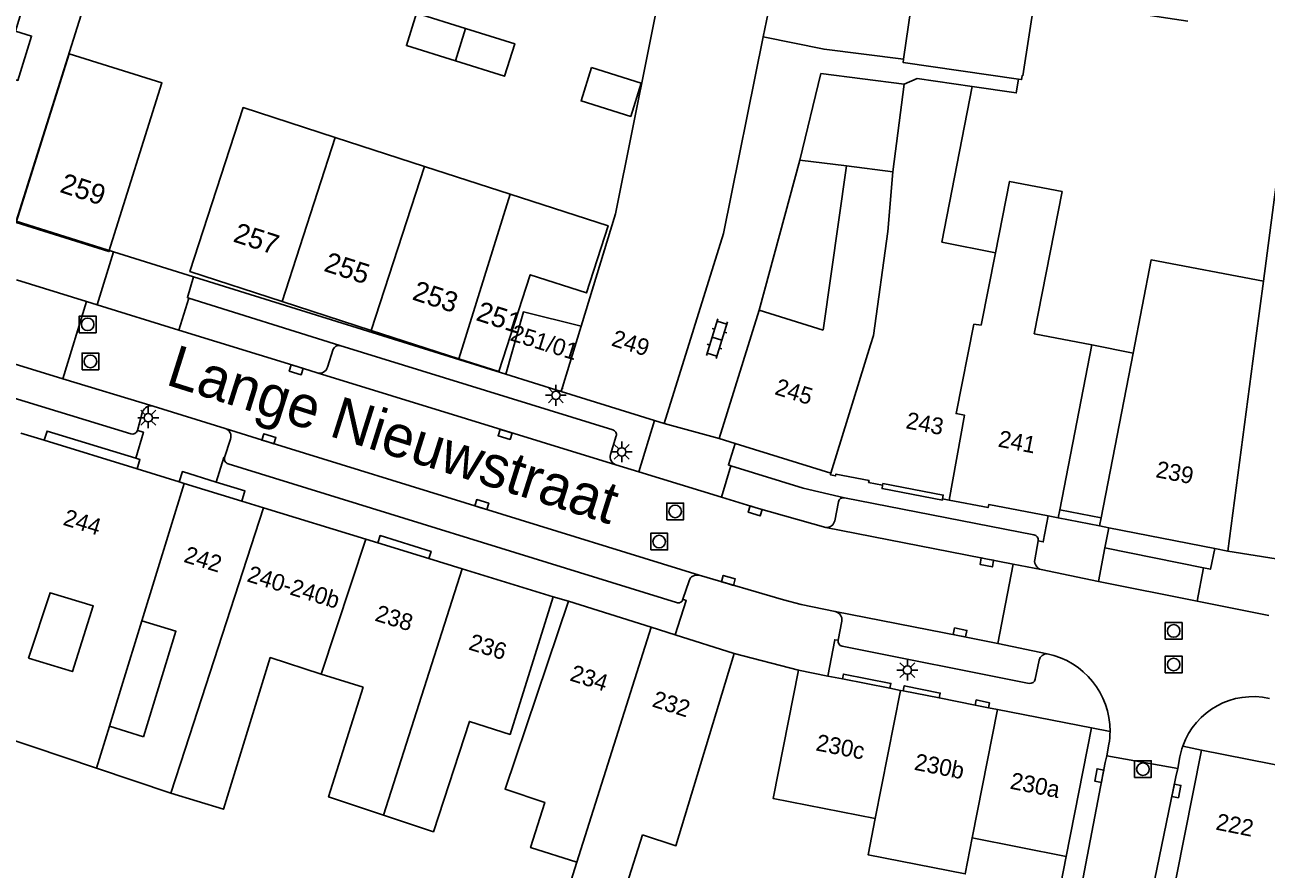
# Model space of a CAD drawing. Extents: x 132998 to 136004, y 396998 to 398512.
# Drawn here: x 133591.9 to 133666, y 397175.1 to 397225.5 of the extents above; entities that cross this region are included whole.
import ezdxf

# ---------------------------------------------------------------- set-up
doc = ezdxf.new("R2010")
doc.units = 0
for name, color, linetype in [('gg-afsc-erfafscheiding', 7, 'Continuous'), ('gg-afsc-hekwerk', 7, 'Continuous'), ('gg-afsc-muur', 7, 'Continuous'), ('gg-anno-huisnummerreeks BGT', 7, 'Continuous'), ('gg-anno-openbare ruimte label', 7, 'Continuous'), ('gg-bbg-bijgebouw', 7, 'Continuous'), ('gg-bbg-gedigitaliseerde bebouwing', 7, 'Continuous'), ('gg-bbg-gedigitaliseerde bijgebouw', 7, 'Continuous'), ('gg-bbg-hoofdgebouw', 7, 'Continuous'), ('gg-bbg-tussenscheiding', 7, 'Continuous'), ('gg-knt-verharding', 7, 'Continuous'), ('gg-knt-verharding nz', 7, 'Continuous'), ('gt-anno-plantopografie huisnummer', 7, 'Continuous'), ('gt-bbg-plantopografie pand', 7, 'Continuous'), ('gt-bbg-plantopografie tussenscheiding', 7, 'Continuous'), ('gt-grn-weggrens', 7, 'Continuous'), ('gt-symb-klinker verharding', 7, 'Continuous'), ('gt-symb-kolk', 7, 'Continuous'), ('gt-symb-lichtmast', 7, 'Continuous'), ('gt-symb-rioolschacht', 7, 'Continuous')]:
    doc.layers.add(name, color=color, linetype=linetype)

# ---------------------------------------------------------------- blocks, each defined once
blk = doc.blocks.new('gt0-KOLK')
at = {"layer": 'gt-symb-kolk'}
blk.add_lwpolyline([(0, 0), (0.375, 0), (0.375, 0.4), (-0.375, 0.4), (-0.375, 0), (0, 0)], dxfattribs=at)
blk = doc.blocks.new('gt0-RS')
at = {"layer": 'gt-symb-rioolschacht'}
blk.add_lwpolyline([(-0.5, -0.5), (0.5, -0.5), (0.5, 0.5), (-0.5, 0.5)], close=True, dxfattribs=at)
blk.add_circle((0, 0), 0.375, dxfattribs=at)
blk = doc.blocks.new('gt0-LMAST')
at = {"layer": 'gt-symb-lichtmast'}
for p, q in [((-0.182, 0.173), (-0.447, 0.438)), ((-0.005, 0.246), (-0.005, 0.621)), ((0.172, 0.173), (0.437, 0.438)), ((-0.255, -0.004), (-0.63, -0.004)), ((-0.182, -0.181), (-0.447, -0.446)), ((-0.005, -0.254), (-0.005, -0.629)), ((0.437, -0.446), (0.172, -0.181)), ((0.245, -0.004), (0.62, -0.004))]:
    blk.add_line(p, q, dxfattribs=at)
blk.add_circle((-0.005, -0.004), 0.25, dxfattribs=at)
blk = doc.blocks.new('gt0-KL1')
at = {"layer": 'gt-symb-klinker verharding'}
for p, q in [((-1.15, 0.3), (1.15, 0.3)), ((-1, -0.3), (-1, 0.3)), ((-0.5, 0.3), (-0.5, 0.45)), ((0, -0.3), (0, 0.3)), ((0.5, 0.3), (0.5, 0.45)), ((1, -0.3), (1, 0.3)), ((-1.15, -0.3), (1.15, -0.3)), ((-0.5, -0.45), (-0.5, -0.3)), ((0.5, -0.45), (0.5, -0.3))]:
    blk.add_line(p, q, dxfattribs=at)

msp = doc.modelspace()

# ---------------------------------------------------------------- linework, layer by layer
at = {"layer": 'gg-afsc-erfafscheiding'}
for p, q in [((133638.17, 397217.42), (133635.74, 397208.45)), ((133623.44, 397191.33), (133624.35, 397191.07))]:
    msp.add_line(p, q, dxfattribs=at)
msp.add_lwpolyline([(133651.215, 397222.256), (133651.088, 397221.431), (133648.455, 397221.809)], dxfattribs=at)
at = {"layer": 'gg-afsc-hekwerk'}
msp.add_line((133663.72, 397194.06), (133666.6, 397193.6), dxfattribs=at)
msp.add_lwpolyline([(133644.353, 397223.44), (133639.616, 397224.042), (133635.983, 397224.775)], dxfattribs=at)
at = {"layer": 'gg-afsc-muur'}
msp.add_line((133654.06, 397175.82), (133652.959, 397170.119), dxfattribs=at)
at = {"layer": 'gg-bbg-bijgebouw'}
msp.add_line((133656.155, 397196.051), (133653.685, 397196.529), dxfattribs=at)
msp.add_lwpolyline([(133638.17, 397217.42), (133639.43, 397222.58), (133644.39, 397221.95)], dxfattribs=at)
at = {"layer": 'gg-bbg-gedigitaliseerde bebouwing'}
for p, q in [((133595.894, 397228.058), (133591.38, 397213.76)), ((133646.634, 397212.51), (133648.455, 397221.809)), ((133639.56, 397207.264), (133640.947, 397217.067)), ((133646.634, 397212.51), (133649.85, 397211.88)), ((133665.839, 397210.182), (133665.41, 397206.91)), ((133635.74, 397208.45), (133639.56, 397207.264)), ((133655.589, 397206.375), (133652.153, 397207.044)), ((133597.684, 397185.957), (133598.894, 397189.891)), ((133612.103, 397185.937), (133609.592, 397186.709)), ((133597.684, 397185.957), (133596.958, 397183.597)), ((133596.958, 397183.597), (133598.987, 397182.955)), ((133596.188, 397181.095), (133600.619, 397179.603)), ((133654.06, 397175.82), (133648.463, 397176.926))]:
    msp.add_line(p, q, dxfattribs=at)
for points in [[(133631.153, 397234.063), (133627.158, 397214.213), (133625.108, 397207.503)], [(133587.371, 397223.431), (133591.498, 397222.174), (133592.306, 397224.827), (133591.343, 397225.12), (133592.547, 397229.077), (133595.894, 397228.058)], [(133651.485, 397222.449), (133652.19, 397227.104), (133661.32, 397225.72)], [(133648.455, 397221.809), (133645.164, 397222.281), (133644.39, 397221.95)], [(133649.85, 397211.88), (133650.691, 397216.146), (133653.816, 397215.534), (133652.153, 397207.044)], [(133658.056, 397205.889), (133659.13, 397211.449), (133665.839, 397210.182)], [(133620.609, 397204.632), (133621.67, 397208.348), (133625.108, 397207.503)], [(133592.135, 397187.661), (133594.747, 397186.859), (133595.989, 397190.783), (133593.417, 397191.572), (133592.135, 397187.661)], [(133613.314, 397178.281), (133616.293, 397177.292), (133618.449, 397183.886), (133620.87, 397183.104), (133623.44, 397191.33)], [(133624.854, 397175.474), (133622.092, 397176.348), (133622.945, 397179.042), (133620.575, 397179.834), (133624.35, 397191.07)], [(133598.987, 397182.955), (133600.925, 397189.267), (133598.894, 397189.891)], [(133596.188, 397181.095), (133586.532, 397184.339), (133588.081, 397189.385)], [(133634.24, 397187.94), (133630.77, 397176.45), (133628.78, 397177.11)], [(133600.619, 397179.603), (133603.773, 397178.633), (133606.56, 397187.692), (133609.592, 397186.709)], [(133642.664, 397178.072), (133636.578, 397179.274), (133638.08, 397186.94)], [(133612.103, 397185.937), (133610.04, 397179.368), (133613.314, 397178.281)], [(133648.463, 397176.926), (133648.037, 397174.768), (133642.238, 397175.911), (133642.664, 397178.072)], [(133624.854, 397175.474), (133623.813, 397172.185), (133626.912, 397171.205), (133628.78, 397177.11)]]:
    msp.add_lwpolyline(points, dxfattribs=at)
at = {"layer": 'gg-bbg-gedigitaliseerde bijgebouw'}
for p, q in [((133638.17, 397217.42), (133640.947, 397217.067)), ((133655.589, 397206.375), (133658.056, 397205.889))]:
    msp.add_line(p, q, dxfattribs=at)
at = {"layer": 'gg-bbg-hoofdgebouw'}
for p, q in [((133635.983, 397224.775), (133638.742, 397238.443)), ((133635.74, 397208.45), (133633.36, 397200.78)), ((133663.72, 397194.06), (133665.41, 397206.91)), ((133620.609, 397204.632), (133623.916, 397203.599)), ((133623.916, 397203.599), (133629.483, 397201.86)), ((133629.483, 397201.86), (133630.06, 397201.68)), ((133591.678, 397201.1), (133593.064, 397200.674)), ((133593.064, 397200.674), (133598.604, 397198.969)), ((133633.36, 397200.78), (133634.299, 397200.489)), ((133634.299, 397200.489), (133640.02, 397198.72)), ((133598.604, 397198.969), (133601.128, 397198.193)), ((133601.128, 397198.193), (133601.42, 397198.103)), ((133601.42, 397198.103), (133604.856, 397197.046)), ((133604.856, 397197.046), (133606.148, 397196.649)), ((133646.69, 397197.18), (133647.071, 397197.107)), ((133606.148, 397196.649), (133612.254, 397194.771)), ((133652.99, 397196.156), (133653.59, 397196.04)), ((133653.685, 397196.529), (133653.59, 397196.04)), ((133656.06, 397195.56), (133656.155, 397196.051)), ((133656.06, 397195.56), (133656.608, 397195.453)), ((133656.608, 397195.453), (133662.932, 397194.214)), ((133612.254, 397194.771), (133612.979, 397194.548)), ((133612.979, 397194.548), (133616.026, 397193.611)), ((133662.932, 397194.214), (133663.72, 397194.06)), ((133616.026, 397193.611), (133618.002, 397193.003)), ((133618.002, 397193.003), (133623.44, 397191.33)), ((133629.295, 397189.505), (133624.35, 397191.07)), ((133630.735, 397189.049), (133629.295, 397189.505)), ((133634.24, 397187.94), (133630.735, 397189.049)), ((133638.08, 397186.94), (133639.836, 397186.594)), ((133639.836, 397186.594), (133640.714, 397186.421)), ((133640.714, 397186.421), (133643.548, 397185.862)), ((133643.548, 397185.862), (133644.176, 397185.738)), ((133644.176, 397185.738), (133644.344, 397185.705)), ((133644.344, 397185.705), (133646.491, 397185.281)), ((133646.491, 397185.281), (133648.635, 397184.858)), ((133648.635, 397184.858), (133649.428, 397184.702)), ((133649.428, 397184.702), (133649.975, 397184.594)), ((133649.975, 397184.594), (133655.57, 397183.49)), ((133655.57, 397183.49), (133654.06, 397175.82)), ((133662.15, 397182.17), (133660.63, 397174.53)), ((133667.807, 397181.042), (133662.15, 397182.17))]:
    msp.add_line(p, q, dxfattribs=at)
for points in [[(133645.163, 397227.401), (133644.932, 397227.437), (133644.353, 397223.44)], [(133630.06, 397201.68), (133633.61, 397213.02), (133635.983, 397224.775)], [(133644.353, 397223.44), (133644.326, 397223.254), (133651.215, 397222.256)], [(133651.215, 397222.256), (133651.402, 397222.229), (133651.435, 397222.456), (133651.485, 397222.449)], [(133640.02, 397198.72), (133640, 397198.61), (133640.3, 397198.55), (133640.32, 397198.66), (133642.3, 397198.27), (133642.27, 397198.15), (133643.1, 397197.99)], [(133643.1, 397197.99), (133643.13, 397198.09), (133646.73, 397197.4), (133646.69, 397197.18)], [(133647.071, 397197.107), (133649.4, 397196.66), (133649.44, 397196.84), (133652.99, 397196.156)]]:
    msp.add_lwpolyline(points, dxfattribs=at)
at = {"layer": 'gg-bbg-tussenscheiding'}
for p, q in [((133643.724, 397216.714), (133644.39, 397221.95)), ((133640.947, 397217.067), (133643.724, 397216.714)), ((133649.85, 397211.88), (133648.997, 397207.554)), ((133625.108, 397207.503), (133623.916, 397203.599)), ((133648.544, 397207.613), (133648.997, 397207.554)), ((133640.02, 397198.72), (133642.387, 397206.387)), ((133655.589, 397206.375), (133653.685, 397196.529)), ((133658.056, 397205.889), (133656.155, 397196.051)), ((133598.894, 397189.891), (133601.42, 397198.103)), ((133601.47, 397182.227), (133606.148, 397196.649)), ((133612.254, 397194.771), (133609.592, 397186.709)), ((133618.002, 397193.003), (133613.314, 397178.281)), ((133624.854, 397175.474), (133629.295, 397189.505)), ((133642.664, 397178.072), (133644.176, 397185.738)), ((133648.463, 397176.926), (133649.975, 397184.594)), ((133596.958, 397183.597), (133596.188, 397181.095)), ((133601.47, 397182.227), (133600.619, 397179.603))]:
    msp.add_line(p, q, dxfattribs=at)
for points in [[(133643.724, 397216.714), (133643.417, 397213.14), (133642.555, 397206.932), (133642.387, 397206.387)], [(133648.544, 397207.613), (133647.489, 397202.275), (133648, 397202.171), (133647.071, 397197.107)]]:
    msp.add_lwpolyline(points, dxfattribs=at)
at = {"layer": 'gg-knt-verharding'}
for p, q in [((133591.38, 397213.76), (133597.194, 397211.944)), ((133597.194, 397211.944), (133601.98, 397210.45)), ((133566.653, 397210.762), (133598.228, 397201.063)), ((133591.418, 397210.261), (133595.591, 397208.969)), ((133601.98, 397210.45), (133620.609, 397204.632)), ((133595.591, 397208.969), (133594.17, 397204.352)), ((133595.591, 397208.969), (133596.219, 397208.774)), ((133596.219, 397208.774), (133601.09, 397207.264)), ((133601.09, 397207.264), (133601.702, 397209.172)), ((133601.702, 397209.172), (133610.707, 397206.329)), ((133609.979, 397205.051), (133610.318, 397206.125)), ((133610.707, 397206.329), (133626.996, 397201.297)), ((133594.17, 397204.352), (133589.987, 397205.63)), ((133598.628, 397201.262), (133598.94, 397202.387)), ((133599.574, 397202.713), (133603.868, 397201.388)), ((133630.06, 397201.68), (133633.36, 397200.78)), ((133604.18, 397200.742), (133603.828, 397199.64)), ((133627.205, 397200.934), (133626.866, 397199.833)), ((133604.039, 397199.273), (133630.813, 397190.978)), ((133627.191, 397199.21), (133628.551, 397198.793)), ((133634.045, 397199.157), (133633.492, 397197.28)), ((133628.551, 397198.793), (133633.492, 397197.28)), ((133640.247, 397195.873), (133640.468, 397197.003)), ((133640.827, 397197.242), (133652.131, 397195.028)), ((133656.06, 397195.56), (133653.59, 397196.04)), ((133652.39, 397194.663), (133652.186, 397193.531)), ((133655.998, 397192.25), (133656.371, 397194.243)), ((133656.371, 397194.243), (133662.267, 397193.057)), ((133650.894, 397193.278), (133649.98, 397188.537)), ((133652.573, 397192.952), (133650.894, 397193.278)), ((133652.573, 397192.952), (133655.998, 397192.25)), ((133662.267, 397193.057), (133661.879, 397191.07)), ((133631.192, 397191.175), (133631.554, 397192.282)), ((133655.998, 397192.25), (133661.879, 397191.07)), ((133661.879, 397191.07), (133663.27, 397190.79)), ((133663.27, 397190.79), (133666.166, 397190.207)), ((133640.675, 397189.864), (133640.445, 397188.728)), ((133638.08, 397186.94), (133634.24, 397187.94)), ((133640.684, 397188.378), (133651.857, 397186.153)), ((133649.98, 397188.537), (133652.933, 397187.922)), ((133652.219, 397186.408), (133652.458, 397187.539)), ((133656.613, 397182.514), (133656.49, 397181.825)), ((133656.49, 397181.825), (133656.391, 397181.425)), ((133656.49, 397181.825), (133660.72, 397181.071)), ((133660.72, 397181.071), (133660.843, 397181.76)), ((133660.72, 397181.071), (133660.614, 397180.58))]:
    msp.add_line(p, q, dxfattribs=at)
for points in [[(133637.921, 397272.855), (133636.71, 397262.38), (133642.18, 397259.12), (133642.19, 397256.62), (133671.84, 397255.95), (133665.839, 397210.182)], [(133601.09, 397207.264), (133608.17, 397205.083), (133609.355, 397204.703)], [(133598.536, 397199.604), (133593.236, 397201.231), (133593.064, 397200.674)], [(133598.604, 397198.969), (133598.776, 397199.53), (133598.536, 397199.604)], [(133640.827, 397197.242), (133638.368, 397197.814), (133634.045, 397199.157)], [(133603.328, 397198.181), (133601.316, 397198.804), (133601.128, 397198.193)], [(133604.856, 397197.046), (133605.042, 397197.65), (133603.328, 397198.181)], [(133646.69, 397197.18), (133646.674, 397197.105), (133643.073, 397197.795), (133643.1, 397197.99)], [(133633.492, 397197.28), (133635.561, 397196.65), (133639.72, 397195.468)], [(133612.979, 397194.548), (133613.112, 397194.982), (133616.158, 397194.04), (133616.026, 397193.611)], [(133632.153, 397192.611), (133637.182, 397191.143), (133638.256, 397190.87), (133640.283, 397190.445)], [(133640.714, 397186.421), (133640.771, 397186.711), (133643.606, 397186.155), (133643.548, 397185.862)], [(133644.344, 397185.705), (133644.404, 397186.009), (133646.548, 397185.572), (133646.491, 397185.281)], [(133648.635, 397184.858), (133648.696, 397185.165), (133649.486, 397184.997), (133649.428, 397184.702)], [(133653.145, 397164.319), (133653.2, 397164.77), (133656.391, 397181.425)], [(133660.614, 397180.58), (133658.08, 397168.28), (133658.19, 397165.49), (133657.983, 397163.816)]]:
    msp.add_lwpolyline(points, dxfattribs=at)
for centre, radius, start, end in [((133610.629, 397206.005), 0.333, 76.45917, 158.88781), ((133609.496, 397205.184), 0.501, 253.70833, 344.58781), ((133599.441, 397202.192), 0.538, 75.71178, 158.71228), ((133598.321, 397201.377), 0.327, 253.40261, 339.49808), ((133603.709, 397200.913), 0.501, 340.06533, 71.49317), ((133626.927, 397201.016), 0.29, 343.65043, 76.21259), ((133627.358, 397199.693), 0.512, 164.16656, 250.93277), ((133604.117, 397199.562), 0.299, 164.84735, 254.94459), ((133640.774, 397196.933), 0.314, 80.23308, 167.07336), ((133639.773, 397195.944), 0.479, 263.59006, 351.49456), ((133652.096, 397194.729), 0.301, 347.41263, 83.30556), ((133652.708, 397193.461), 0.526, 172.35034, 255.1667), ((133632.023, 397192.138), 0.491, 74.64769, 162.90778), ((133630.908, 397191.259), 0.296, 251.30933, 343.62049), ((133640.183, 397189.955), 0.5, 349.49751, 78.51748), ((133640.757, 397188.684), 0.315, 172.02193, 256.63306), ((133652.909, 397187.466), 0.457, 86.95122, 170.80834), ((133651.984, 397183.321), 4.698, 359.58939, 78.34564), ((133651.904, 397186.47), 0.321, 261.52233, 348.80092), ((133665.222, 397180.902), 4.463, 77.45475, 160.23575), ((133652.081, 397183.308), 4.601, 350.06169, 359.7366), ((133665.247, 397180.899), 4.487, 160.31153, 168.94006)]:
    msp.add_arc(centre, radius, start, end, dxfattribs=at)
at = {"layer": 'gg-knt-verharding nz'}
for p, q in [((133594.17, 397204.352), (133599.574, 397202.713)), ((133627.191, 397199.21), (133609.355, 397204.703)), ((133650.894, 397193.278), (133639.72, 397195.468))]:
    msp.add_line(p, q, dxfattribs=at)
for points in [[(133603.868, 397201.388), (133606.417, 397200.575), (133632.153, 397192.611)], [(133640.283, 397190.445), (133647.689, 397189.004), (133649.98, 397188.537)]]:
    msp.add_lwpolyline(points, dxfattribs=at)
at = {"layer": 'gt-bbg-plantopografie pand'}
for p, q in [((133610.437, 397218.766), (133615.759, 397217.042)), ((133615.759, 397217.042), (133620.885, 397215.381)), ((133612.584, 397207.245), (133607.263, 397208.969)), ((133617.807, 397205.552), (133612.584, 397207.245))]:
    msp.add_line(p, q, dxfattribs=at)
for points in [[(133617.611, 397223.339), (133614.679, 397224.253), (133615.283, 397226.189), (133618.214, 397225.275)], [(133618.214, 397225.275), (133621.146, 397224.362), (133620.542, 397222.426), (133617.611, 397223.339)], [(133591.394, 397213.689), (133594.561, 397223.766), (133600.094, 397222.026), (133596.927, 397211.95), (133591.394, 397213.689)], [(133625.729, 397222.943), (133628.698, 397222.018), (133628.077, 397220.027), (133625.109, 397220.952), (133625.729, 397222.943)], [(133607.263, 397208.969), (133601.759, 397210.752), (133604.933, 397220.55), (133610.437, 397218.766)], [(133620.885, 397215.381), (133626.724, 397213.489), (133625.426, 397209.484), (133622.08, 397210.568), (133620.203, 397204.776), (133617.807, 397205.552)]]:
    msp.add_lwpolyline(points, dxfattribs=at)
at = {"layer": 'gt-bbg-plantopografie tussenscheiding'}
for p, q in [((133618.214, 397225.275), (133617.611, 397223.339)), ((133610.437, 397218.766), (133607.263, 397208.969)), ((133612.584, 397207.245), (133615.759, 397217.042)), ((133617.807, 397205.552), (133620.885, 397215.381))]:
    msp.add_line(p, q, dxfattribs=at)
at = {"layer": 'gt-grn-weggrens'}
for p, q in [((133597.194, 397211.944), (133596.219, 397208.774)), ((133629.483, 397201.86), (133628.551, 397198.793)), ((133656.371, 397194.243), (133656.608, 397195.453)), ((133655.57, 397183.49), (133656.682, 397183.287)), ((133662.15, 397182.17), (133661.022, 397182.411))]:
    msp.add_line(p, q, dxfattribs=at)
for points in [[(133601.98, 397210.45), (133601.609, 397209.2), (133601.702, 397209.172)], [(133598.628, 397201.262), (133598.99, 397201.156), (133598.536, 397199.604)], [(133634.299, 397200.489), (133633.905, 397199.2), (133634.045, 397199.157)], [(133603.828, 397199.64), (133603.783, 397199.654), (133603.328, 397198.181)], [(133652.99, 397196.156), (133652.698, 397194.605), (133652.39, 397194.663)], [(133662.267, 397193.057), (133662.677, 397192.973), (133662.932, 397194.214)], [(133630.735, 397189.049), (133631.385, 397191.114), (133631.192, 397191.175)], [(133639.836, 397186.594), (133640.247, 397188.765), (133640.445, 397188.728)]]:
    msp.add_lwpolyline(points, dxfattribs=at)

# ---------------------------------------------------------------- block references
at = {"layer": 'gt-symb-klinker verharding', "rotation": 72.6528150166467}
msp.add_blockref('gt0-KL1', (133633.223, 397206.753), dxfattribs=at)
at = {"layer": 'gt-symb-kolk'}
for p, rotation in [((133608.17, 397205.083), 162.8794708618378), ((133620.631, 397201.22), 162.8385347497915), ((133606.417, 397200.575), -17.19468691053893), ((133619.118, 397196.644), -17.19468691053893), ((133635.561, 397196.65), 163.0657735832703), ((133649.368, 397193.577), 168.90689811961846), ((133633.843, 397192.112), -16.29345164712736), ((133647.689, 397189.004), -11.52042067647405), ((133656.235, 397180.61), 79.16208955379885), ((133660.447, 397179.767), -101.65840162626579)]:
    msp.add_blockref('gt0-KOLK', p, dxfattribs=dict(at, rotation=rotation))
at = {"layer": 'gt-symb-lichtmast'}
for p in [(133623.609, 397203.366), (133599.281, 397202.028), (133627.54, 397199.989), (133644.591, 397186.953)]:
    msp.add_blockref('gt0-LMAST', p, dxfattribs=at)
at = {"layer": 'gt-symb-rioolschacht'}
for p in [(133595.659, 397207.601), (133595.821, 397205.388), (133630.725, 397196.427), (133629.768, 397194.624), (133660.483, 397189.289), (133660.479, 397187.28), (133658.644, 397181.031)]:
    msp.add_blockref('gt0-RS', p, dxfattribs=at)

# ---------------------------------------------------------------- texts
at = {"layer": 'gg-anno-huisnummerreeks BGT'}
for s, rotation, p in [('251/01', 342.7, (133620.819, 397206.66)), ('249', 342.7, (133626.863, 397206.345)), ('245', 342.8, (133636.611, 397203.438)), ('243', 349.1, (133644.445, 397201.402)), ('241', 349.1, (133649.95, 397200.306)), ('239', 348.9, (133659.362, 397198.479)), ('244', 342.9, (133594.132, 397195.637)), ('242', 342.9, (133601.337, 397193.421)), ('240-240b', 342.9, (133605.112, 397192.26)), ('238', 342.9, (133612.746, 397189.912)), ('236', 342.9, (133618.339, 397188.191)), ('234', 342.4, (133624.383, 397186.339)), ('232', 342.4, (133629.288, 397184.787)), ('230c', 348.9, (133639.075, 397182.156)), ('230b', 348.8, (133644.946, 397181)), ('230a', 348.8, (133650.662, 397179.872)), ('222', 348.7, (133662.945, 397177.423))]:
    msp.add_text(s, height=1, rotation=rotation, dxfattribs=at).set_placement(p)
at = {"layer": 'gg-anno-openbare ruimte label'}
msp.add_text('Lange Nieuwstraat', height=2.5, rotation=342.5, dxfattribs=at).set_placement((133600.243, 397204.029))
at = {"layer": 'gt-anno-plantopografie huisnummer'}
for s, p in [('259', (133593.933, 397215.52)), ('257', (133604.283, 397212.562)), ('255', (133609.696, 397210.808)), ('253', (133614.968, 397209.1)), ('251', (133618.778, 397207.866))]:
    msp.add_text(s, height=1.2, rotation=342.04995, dxfattribs=at).set_placement(p)

doc.saveas('drawing.dxf')
